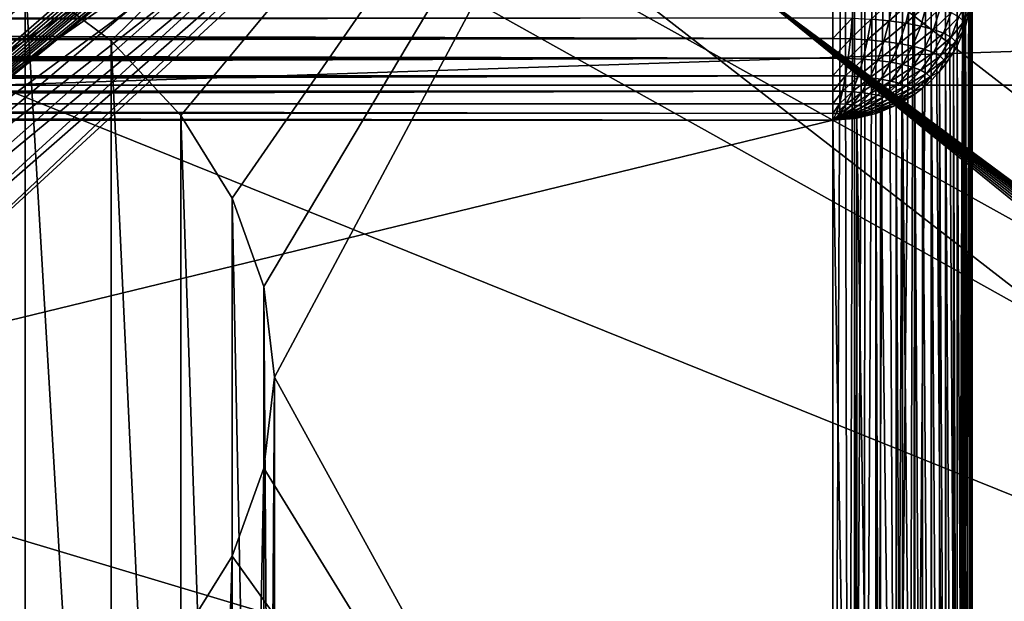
# Model space of a CAD drawing. Extents: x 4 to 899, y 7 to 454.
# Tile 385 of 656: x 246.604 to 248.014, y 417.381 to 418.214. Entities that reach past the tile are written whole.
import ezdxf

# ---------------------------------------------------------------- set-up
doc = ezdxf.new("R2010")
doc.units = 0

msp = doc.modelspace()

# ---------------------------------------------------------------- linework, layer by layer
for points in [[(6.475002, 9.661072, 439.718628), (897.474976, 453.190216, 162.570862), (6.475001, 453.190216, 162.570862)], [(897.474976, 9.661072, 439.718628), (897.474976, 453.190216, 162.570862), (6.475002, 9.661072, 439.718628)], [(5.474985, 119.231735, 365.355408), (5.474985, 449.692596, 158.860535), (380.81134, 450.540619, 158.330627)], [(5.474985, 119.231735, 365.355408), (380.81134, 450.540619, 158.330627), (380.81134, 119.231735, 365.355408)], [(208.974991, 434.212402, 128.569901), (687.251587, 366.672333, 170.773636), (687.330505, 366.922211, 170.617477)], [(687.330505, 365.907043, 171.251846), (687.251587, 366.156921, 171.095688), (208.974991, 434.212402, 128.569901)], [(208.974991, 434.212402, 128.569901), (687.251587, 366.156921, 171.095688), (687.224976, 366.414612, 170.934662)], [(208.974991, 434.212402, 128.569901), (687.224976, 366.414612, 170.934662), (687.251587, 366.672333, 170.773636)], [(687.330505, 366.922211, 170.617477), (687.459412, 367.156647, 170.470993), (208.974991, 434.212402, 128.569901)], [(208.974991, 434.212402, 128.569901), (687.459412, 367.156647, 170.470993), (687.634399, 367.368561, 170.338562)], [(208.974991, 434.212402, 128.569901), (687.634399, 367.368561, 170.338562), (694.974976, 434.212402, 128.569901)], [(687.850098, 365.27774, 171.645065), (687.634399, 365.460663, 171.530762), (208.974991, 434.212402, 128.569901)], [(208.974991, 434.212402, 128.569901), (687.634399, 365.460663, 171.530762), (687.459412, 365.672577, 171.398346)], [(208.974991, 434.212402, 128.569901), (687.459412, 365.672577, 171.398346), (687.330505, 365.907043, 171.251846)], [(208.974991, 434.212402, 128.569901), (214.974991, 367.898712, 170.007309), (687.850098, 365.27774, 171.645065)], [(694.974976, 433.788483, 127.891457), (216.099869, 367.127563, 169.545822), (208.974991, 433.788483, 127.891457)], [(215.573517, 364.5961, 171.127655), (694.974976, 433.788483, 127.891457), (215.278885, 364.529144, 171.169495)], [(215.278885, 364.529144, 171.169495), (694.974976, 433.788483, 127.891457), (688.376465, 367.385254, 169.384796)], [(215.573517, 364.5961, 171.127655), (215.849976, 364.705414, 171.059341), (694.974976, 433.788483, 127.891457)], [(694.974976, 433.788483, 127.891457), (215.849976, 364.705414, 171.059341), (216.099869, 364.853821, 170.966614)], [(694.974976, 433.788483, 127.891457), (216.315567, 366.944641, 169.660126), (216.099869, 367.127563, 169.545822)], [(694.974976, 433.788483, 127.891457), (216.099869, 364.853821, 170.966614), (216.315567, 365.036743, 170.852325)], [(694.974976, 433.788483, 127.891457), (216.49054, 366.732727, 169.792542), (216.315567, 366.944641, 169.660126)], [(216.315567, 365.036743, 170.852325), (216.49054, 365.248627, 170.719894), (694.974976, 433.788483, 127.891457)], [(216.619446, 366.49826, 169.939041), (216.49054, 366.732727, 169.792542), (694.974976, 433.788483, 127.891457)], [(694.974976, 433.788483, 127.891457), (216.49054, 365.248627, 170.719894), (216.619446, 365.483093, 170.57341)], [(694.974976, 433.788483, 127.891457), (216.69841, 366.248383, 170.0952), (216.619446, 366.49826, 169.939041)], [(694.974976, 433.788483, 127.891457), (216.619446, 365.483093, 170.57341), (216.69841, 365.732971, 170.417252)], [(216.69841, 365.732971, 170.417252), (216.724991, 365.990692, 170.256226), (694.974976, 433.788483, 127.891457)], [(694.974976, 433.788483, 127.891457), (216.724991, 365.990692, 170.256226), (216.69841, 366.248383, 170.0952)], [(5.474985, 410.845428, 183.134949), (423.928986, 410.845428, 183.134949), (5.474985, 431.192017, 170.420975)], [(5.474985, 431.192017, 170.420975), (423.928986, 410.845428, 183.134949), (423.928986, 431.192017, 170.420975)], [(5.474985, 431.186707, 170.412491), (423.928986, 431.186707, 170.412491), (423.928986, 410.840118, 183.126465)], [(5.474985, 431.186707, 170.412491), (423.928986, 410.840118, 183.126465), (5.474985, 410.840118, 183.126465)], [(243.592896, 341.958557, 0.897724), (243.592896, 429.758545, 0.897724), (288.342865, 341.958557, 0.897724)], [(288.342865, 341.958557, 0.897724), (243.592896, 429.758545, 0.897724), (288.342865, 429.758545, 0.897724)], [(288.342865, 341.958557, 1.697724), (288.342865, 429.758545, 1.697724), (243.592896, 429.758545, 1.697724)], [(288.342865, 341.958557, 1.697724), (243.592896, 429.758545, 1.697724), (243.592896, 341.958557, 1.697724)], [(249.968369, 417.063232, 67.483139), (247.968369, 419.263885, 57.951046), (249.968369, 424.036713, 37.27771)], [(246.218369, 418.931305, 74.950584), (251.468369, 423.327484, 76.087547), (251.468369, 416.013184, 74.19593)], [(246.218369, 420.271515, 75.81366), (251.468369, 415.888, 74.679985), (251.468369, 423.202301, 76.571594)], [(247.968369, 418.264557, 45.3871), (247.968369, 421.967163, 46.24189), (247.968369, 416.416077, 53.393612)], [(247.968369, 416.416077, 53.393612), (247.968369, 421.967163, 46.24189), (247.968369, 419.263885, 57.951046)], [(246.218369, 418.818787, 75.437912), (251.468369, 415.888, 74.679985), (246.218369, 420.271515, 75.81366)], [(247.968369, 415.014832, 74.512138), (239.968369, 415.014832, 74.512138), (247.968369, 419.52478, 79.52095)], [(247.968369, 419.52478, 79.52095), (239.968369, 415.014832, 74.512138), (239.968369, 419.52478, 79.52095)], [(247.968369, 419.52478, 79.52095), (247.968369, 419.376129, 79.654762), (247.968369, 415.014832, 74.512138)], [(239.968369, 414.866211, 74.64595), (247.968369, 414.866211, 74.64595), (239.968369, 419.376129, 79.654762)], [(239.968369, 419.376129, 79.654762), (247.968369, 414.866211, 74.64595), (247.968369, 419.376129, 79.654762)], [(247.968369, 415.014832, 74.512138), (247.968369, 419.376129, 79.654762), (247.968369, 414.866211, 74.64595)], [(247.965912, 419.253906, 57.994198), (247.968369, 416.416077, 53.393612), (247.968369, 419.263885, 57.951046)], [(249.968369, 417.063232, 67.483139), (247.965912, 419.253906, 57.994198), (247.968369, 419.263885, 57.951046)], [(247.958572, 419.244232, 58.036221), (247.958572, 416.363678, 53.426395), (247.965912, 419.253906, 57.994198)], [(247.965912, 419.253906, 57.994198), (247.958572, 416.363678, 53.426395), (247.963333, 416.378265, 53.417278)], [(247.958572, 419.244232, 58.036221), (247.965912, 419.253906, 57.994198), (249.968369, 417.063232, 67.483139)], [(247.965912, 419.253906, 57.994198), (247.963333, 416.378265, 53.417278), (247.964035, 416.381042, 53.415546)], [(247.964035, 416.381042, 53.415546), (247.965912, 416.389557, 53.410244), (247.965912, 419.253906, 57.994198)], [(247.965912, 419.253906, 57.994198), (247.965912, 416.389557, 53.410244), (247.968369, 416.416077, 53.393612)], [(247.958572, 419.244232, 58.036221), (245.818359, 417.430573, 65.891991), (245.73938, 417.438873, 65.85611)], [(247.958572, 419.244232, 58.036221), (245.73938, 417.438873, 65.85611), (247.946564, 419.234985, 58.076153)], [(247.946564, 419.234985, 58.076153), (245.73938, 417.438873, 65.85611), (247.930176, 419.226501, 58.113049)], [(245.889755, 417.419312, 65.940689), (245.818359, 417.430573, 65.891991), (247.958572, 419.244232, 58.036221)], [(247.958572, 419.244232, 58.036221), (245.951385, 417.405457, 66.000771), (245.889755, 417.419312, 65.940689)], [(247.958572, 419.244232, 58.036221), (246.001373, 417.389404, 66.070328), (245.951385, 417.405457, 66.000771)], [(249.968369, 417.063232, 67.483139), (246.001373, 417.389404, 66.070328), (247.958572, 419.244232, 58.036221)], [(247.946564, 416.339111, 53.441772), (247.946564, 419.234985, 58.076153), (247.930176, 419.226501, 58.113049)], [(247.947983, 416.341492, 53.440285), (247.958572, 419.244232, 58.036221), (247.946564, 416.339111, 53.441772)], [(247.946564, 416.339111, 53.441772), (247.958572, 419.244232, 58.036221), (247.946564, 419.234985, 58.076153)], [(247.947983, 416.341492, 53.440285), (247.950958, 416.346924, 53.436886), (247.958572, 419.244232, 58.036221)], [(247.958572, 419.244232, 58.036221), (247.950958, 416.346924, 53.436886), (247.958572, 416.363678, 53.426395)], [(245.73938, 417.438873, 65.85611), (247.90979, 419.218903, 58.14595), (247.930176, 419.226501, 58.113049)], [(245.73938, 417.438873, 65.85611), (247.885925, 419.212402, 58.174026), (247.90979, 419.218903, 58.14595)], [(247.885925, 419.212402, 58.174026), (247.884598, 416.278076, 53.479862), (247.90979, 419.218903, 58.14595)], [(247.90979, 419.218903, 58.14595), (247.884598, 416.278076, 53.479862), (247.908737, 416.295288, 53.469131)], [(247.930176, 416.316406, 53.455959), (247.90979, 419.218903, 58.14595), (247.908737, 416.295288, 53.469131)], [(247.930176, 416.316406, 53.455959), (247.930176, 419.226501, 58.113049), (247.90979, 419.218903, 58.14595)], [(247.946564, 416.339111, 53.441772), (247.930176, 419.226501, 58.113049), (247.930176, 416.316406, 53.455959)], [(245.73938, 417.438873, 65.85611), (247.872864, 419.209625, 58.186066), (247.885925, 419.212402, 58.174026)], [(247.859161, 419.207184, 58.196617), (247.872864, 419.209625, 58.186066), (245.73938, 417.438873, 65.85611)], [(245.73938, 417.438873, 65.85611), (247.84491, 419.205109, 58.205677), (247.859161, 419.207184, 58.196617)], [(245.73938, 417.438873, 65.85611), (247.83017, 419.203369, 58.213184), (247.84491, 419.205109, 58.205677)], [(247.815063, 419.201996, 58.219028), (247.83017, 419.203369, 58.213184), (245.73938, 417.438873, 65.85611)], [(247.815063, 419.201996, 58.219028), (247.813553, 416.250854, 53.49691), (247.83017, 419.203369, 58.213184)], [(247.83017, 419.203369, 58.213184), (247.813553, 416.250854, 53.49691), (247.83017, 416.254791, 53.494465)], [(247.83017, 419.203369, 58.213184), (247.83017, 416.254791, 53.494465), (247.84491, 419.205109, 58.205677)], [(247.84491, 419.205109, 58.205677), (247.83017, 416.254791, 53.494465), (247.859161, 416.264984, 53.488087)], [(247.859161, 416.264984, 53.488087), (247.859161, 419.207184, 58.196617), (247.84491, 419.205109, 58.205677)], [(247.877579, 416.274017, 53.482426), (247.885925, 419.212402, 58.174026), (247.859161, 416.264984, 53.488087)], [(247.859161, 416.264984, 53.488087), (247.885925, 419.212402, 58.174026), (247.872864, 419.209625, 58.186066)], [(247.859161, 416.264984, 53.488087), (247.872864, 419.209625, 58.186066), (247.859161, 419.207184, 58.196617)], [(247.877579, 416.274017, 53.482426), (247.884598, 416.278076, 53.479862), (247.885925, 419.212402, 58.174026)], [(245.655197, 417.443939, 65.834114), (240.168365, 419.200287, 58.226658), (247.768356, 419.200287, 58.226658)], [(247.768356, 419.200287, 58.226658), (242.61116, 418.275513, 56.746731), (242.734406, 418.183167, 56.598911)], [(242.734406, 418.183167, 56.598911), (245.709549, 418.425293, 56.986462), (247.768356, 419.200287, 58.226658)], [(245.655197, 417.443939, 65.834114), (247.768356, 419.200287, 58.226658), (245.73938, 417.438873, 65.85611)], [(245.73938, 417.438873, 65.85611), (247.799652, 419.20105, 58.223259), (247.815063, 419.201996, 58.219028)], [(245.73938, 417.438873, 65.85611), (247.784058, 419.200439, 58.225822), (247.799652, 419.20105, 58.223259)], [(247.768356, 419.200287, 58.226658), (247.784058, 419.200439, 58.225822), (245.73938, 417.438873, 65.85611)], [(247.768356, 419.200287, 58.226658), (246.611145, 418.275513, 56.746731), (246.734421, 418.183167, 56.598911)], [(246.734421, 418.183167, 56.598911), (246.834381, 418.076141, 56.42767), (247.768356, 419.200287, 58.226658)], [(247.768356, 419.200287, 58.226658), (246.834381, 418.076141, 56.42767), (246.908051, 417.957733, 56.238186)], [(246.908051, 417.957733, 56.238186), (246.953171, 417.831543, 56.036243), (247.768356, 419.200287, 58.226658)], [(247.768356, 419.200287, 58.226658), (246.953171, 417.831543, 56.036243), (246.968369, 417.701416, 55.827988)], [(247.768356, 419.200287, 58.226658), (246.968369, 417.701416, 55.827988), (247.768356, 416.24649, 53.499649)], [(247.768356, 419.200287, 58.226658), (247.768356, 416.24649, 53.499649), (247.784058, 419.200439, 58.225822)], [(247.784058, 419.200439, 58.225822), (247.768356, 416.24649, 53.499649), (247.790817, 416.247559, 53.498936)], [(247.784058, 419.200439, 58.225822), (247.790817, 416.247559, 53.498936), (247.799652, 419.20105, 58.223259)], [(247.799652, 419.20105, 58.223259), (247.790817, 416.247559, 53.498936), (247.799652, 416.248566, 53.498341)], [(247.799652, 419.20105, 58.223259), (247.799652, 416.248566, 53.498341), (247.815063, 419.201996, 58.219028)], [(247.815063, 419.201996, 58.219028), (247.799652, 416.248566, 53.498341), (247.813553, 416.250854, 53.49691)], [(241.718369, 418.931305, 74.950584), (251.468369, 416.013184, 74.19593), (236.468369, 416.013184, 74.19593)], [(246.218369, 418.931305, 74.950584), (251.468369, 416.013184, 74.19593), (241.718369, 418.931305, 74.950584)], [(246.218369, 418.818787, 75.437912), (236.468369, 415.888, 74.679985), (251.468369, 415.888, 74.679985)], [(248.111145, 418.802979, 59.947441), (247.968369, 418.780518, 60.044838), (251.745453, 415.713531, 73.329399)], [(251.745453, 415.713531, 73.329399), (247.968369, 418.780518, 60.044838), (247.810379, 418.763947, 60.116661)], [(247.468369, 418.750336, 60.175369), (251.468369, 415.651184, 73.59935), (247.642014, 418.753784, 60.160587)], [(251.741226, 415.702698, 73.376251), (247.810379, 418.763947, 60.116661), (247.642014, 418.753784, 60.160587)], [(251.563141, 415.654968, 73.583076), (251.606903, 415.659546, 73.563171), (247.642014, 418.753784, 60.160587)], [(247.642014, 418.753784, 60.160587), (251.468369, 415.651184, 73.59935), (251.516479, 415.65213, 73.595238)], [(247.642014, 418.753784, 60.160587), (251.516479, 415.65213, 73.595238), (251.563141, 415.654968, 73.583076)], [(251.606903, 415.659546, 73.563171), (251.646469, 415.665771, 73.536232), (247.642014, 418.753784, 60.160587)], [(247.642014, 418.753784, 60.160587), (251.646469, 415.665771, 73.536232), (251.680618, 415.673462, 73.502907)], [(247.642014, 418.753784, 60.160587), (251.680618, 415.673462, 73.502907), (251.708313, 415.682343, 73.464401)], [(251.741226, 415.702698, 73.376251), (247.642014, 418.753784, 60.160587), (251.728729, 415.6922, 73.42173)], [(251.728729, 415.6922, 73.42173), (247.642014, 418.753784, 60.160587), (251.708313, 415.682343, 73.464401)], [(251.745453, 415.713531, 73.329399), (247.810379, 418.763947, 60.116661), (251.741226, 415.702698, 73.376251)], [(240.468369, 418.750336, 60.175369), (243.968369, 416.438568, 70.188713), (247.468369, 418.750336, 60.175369)], [(247.468369, 418.750336, 60.175369), (243.968369, 416.438568, 70.188713), (244.142014, 416.435181, 70.203552)], [(247.468369, 418.750336, 60.175369), (244.142014, 416.435181, 70.203552), (244.310379, 416.425018, 70.247482)], [(244.310379, 416.425018, 70.247482), (244.468369, 416.408447, 70.319244), (247.468369, 418.750336, 60.175369)], [(247.468369, 418.750336, 60.175369), (244.468369, 416.408447, 70.319244), (244.611145, 416.385986, 70.416702)], [(247.468369, 418.750336, 60.175369), (244.611145, 416.385986, 70.416702), (244.734406, 416.358246, 70.536804)], [(244.734406, 416.358246, 70.536804), (244.834396, 416.326111, 70.675919), (247.468369, 418.750336, 60.175369)], [(247.468369, 418.750336, 60.175369), (244.834396, 416.326111, 70.675919), (251.468369, 415.651184, 73.59935)], [(246.068359, 418.502411, 66.583885), (246.568375, 418.119995, 68.240295), (249.968369, 418.232483, 67.75309)], [(246.611145, 416.310791, 65.256844), (246.541946, 418.315338, 56.810452), (246.468369, 416.408203, 65.27932)], [(246.611145, 416.310791, 65.256844), (246.611145, 418.275513, 56.746731), (246.541946, 418.315338, 56.810452)], [(251.745453, 415.226349, 73.216927), (247.968369, 418.293304, 59.932362), (248.111145, 418.315796, 59.834969)], [(251.745453, 415.226349, 73.216927), (247.810379, 418.276733, 60.004128), (247.968369, 418.293304, 59.932362)], [(246.734421, 416.190674, 65.229126), (246.734421, 418.183167, 56.598911), (246.611145, 418.275513, 56.746731)], [(246.734421, 416.190674, 65.229126), (246.611145, 418.275513, 56.746731), (246.611145, 416.310791, 65.256844)], [(251.745453, 415.226349, 73.216927), (247.642014, 418.266602, 60.048115), (247.810379, 418.276733, 60.004128)], [(244.908051, 415.803406, 70.717346), (240.468369, 418.263184, 60.062897), (251.468369, 415.164001, 73.486877)], [(251.468369, 415.164001, 73.486877), (240.468369, 418.263184, 60.062897), (247.468369, 418.263184, 60.062897)], [(251.468369, 415.164001, 73.486877), (247.468369, 418.263184, 60.062897), (247.642014, 418.266602, 60.048115)], [(251.468369, 415.164001, 73.486877), (247.642014, 418.266602, 60.048115), (251.516479, 415.164948, 73.482765)], [(251.516479, 415.164948, 73.482765), (247.642014, 418.266602, 60.048115), (251.563141, 415.167755, 73.470604)], [(251.741226, 415.215485, 73.263779), (247.642014, 418.266602, 60.048115), (251.745453, 415.226349, 73.216927)], [(251.741226, 415.215485, 73.263779), (251.728729, 415.205017, 73.309258), (247.642014, 418.266602, 60.048115)], [(247.642014, 418.266602, 60.048115), (251.728729, 415.205017, 73.309258), (251.708313, 415.19516, 73.351868)], [(247.642014, 418.266602, 60.048115), (251.708313, 415.19516, 73.351868), (251.680618, 415.186249, 73.390434)], [(251.680618, 415.186249, 73.390434), (251.646469, 415.178589, 73.423752), (247.642014, 418.266602, 60.048115)], [(247.642014, 418.266602, 60.048115), (251.646469, 415.178589, 73.423752), (251.606903, 415.172333, 73.450699)], [(247.642014, 418.266602, 60.048115), (251.606903, 415.172333, 73.450699), (251.563141, 415.167755, 73.470604)], [(247.968369, 416.416077, 53.393612), (247.965912, 418.234039, 45.380066), (247.968369, 418.264557, 45.3871)], [(249.968369, 418.232483, 67.75309), (246.568375, 418.119995, 68.240295), (249.468353, 418.119995, 68.240295)], [(247.823441, 418.214203, 45.20155), (247.854721, 418.242462, 45.20805), (247.849274, 418.211792, 45.211983)], [(247.849274, 418.211792, 45.211983), (247.854721, 418.242462, 45.20805), (247.880157, 418.238953, 45.223248)], [(247.849274, 418.211792, 45.211983), (247.880157, 418.238953, 45.223248), (247.873108, 418.208527, 45.22617)], [(247.873108, 418.208527, 45.22617), (247.880157, 418.238953, 45.223248), (247.902878, 418.234589, 45.242142)], [(247.873108, 418.208527, 45.22617), (247.902878, 418.234589, 45.242142), (247.894379, 418.204437, 45.24387)], [(247.894379, 418.204437, 45.24387), (247.902878, 418.234589, 45.242142), (247.922241, 418.229492, 45.264256)], [(247.894379, 418.204437, 45.24387), (247.922241, 418.229492, 45.264256), (247.912537, 418.199646, 45.264614)], [(247.912537, 418.199646, 45.264614), (247.922241, 418.229492, 45.264256), (247.937851, 418.223785, 45.289051)], [(247.96347, 418.241028, 45.349968), (247.956238, 418.211029, 45.344185), (247.94928, 418.217529, 45.315933)], [(247.965317, 418.230713, 45.379292), (247.956238, 418.211029, 45.344185), (247.96347, 418.241028, 45.349968)], [(247.965317, 418.230713, 45.379292), (247.958572, 418.204346, 45.373211), (247.956238, 418.211029, 45.344185)], [(247.965317, 416.382263, 53.385807), (247.958572, 418.204346, 45.373211), (247.965317, 418.230713, 45.379292)], [(247.966156, 416.387238, 53.386997), (247.965317, 418.230713, 45.379292), (247.965912, 418.234039, 45.380066)], [(247.965317, 416.382263, 53.385807), (247.965317, 418.230713, 45.379292), (247.966156, 416.387238, 53.386997)], [(247.966156, 416.387238, 53.386997), (247.965912, 418.234039, 45.380066), (247.968369, 416.416077, 53.393612)], [(240.168365, 418.216187, 45.193027), (247.768356, 418.216187, 45.193027), (240.168365, 418.206055, 45.195827)], [(240.168365, 418.206055, 45.195827), (247.768356, 418.216187, 45.193027), (247.768356, 418.186401, 45.20298)], [(247.796234, 418.215668, 45.195175), (247.768356, 418.186401, 45.20298), (247.768356, 418.216187, 45.193027)], [(247.796234, 418.215668, 45.195175), (247.793671, 418.185944, 45.204948), (247.768356, 418.186401, 45.20298)], [(247.823441, 418.214203, 45.20155), (247.793671, 418.185944, 45.204948), (247.796234, 418.215668, 45.195175)], [(247.912537, 418.199646, 45.264614), (247.937851, 418.223785, 45.289051), (247.927155, 418.194275, 45.287857)], [(247.927155, 418.194275, 45.287857), (247.937851, 418.223785, 45.289051), (247.94928, 418.217529, 45.315933)], [(247.927155, 418.194275, 45.287857), (247.94928, 418.217529, 45.315933), (247.937851, 418.188446, 45.313011)], [(247.937851, 418.188446, 45.313011), (247.94928, 418.217529, 45.315933), (247.956238, 418.211029, 45.344185)], [(240.168365, 418.206055, 45.195827), (247.768356, 418.186401, 45.20298), (240.168365, 418.186401, 45.20298)], [(247.823441, 418.214203, 45.20155), (247.818375, 418.184601, 45.210732), (247.793671, 418.185944, 45.204948)], [(247.849274, 418.211792, 45.211983), (247.818375, 418.184601, 45.210732), (247.823441, 418.214203, 45.20155)], [(247.849274, 418.211792, 45.211983), (247.841827, 418.182434, 45.220146), (247.818375, 418.184601, 45.210732)], [(247.873108, 418.208527, 45.22617), (247.841827, 418.182434, 45.220146), (247.849274, 418.211792, 45.211983)], [(247.873108, 418.208527, 45.22617), (247.86348, 418.179443, 45.233082), (247.841827, 418.182434, 45.220146)], [(247.894379, 418.204437, 45.24387), (247.86348, 418.179443, 45.233082), (247.873108, 418.208527, 45.22617)], [(247.894379, 418.204437, 45.24387), (247.882767, 418.17572, 45.249176), (247.86348, 418.179443, 45.233082)], [(247.912537, 418.199646, 45.264614), (247.882767, 418.17572, 45.249176), (247.894379, 418.204437, 45.24387)], [(247.937851, 418.188446, 45.313011), (247.956238, 418.211029, 45.344185), (247.944366, 418.182343, 45.339478)], [(247.956238, 418.211029, 45.344185), (247.956314, 418.197906, 45.371723), (247.944366, 418.182343, 45.339478)], [(247.956238, 418.211029, 45.344185), (247.958572, 418.204346, 45.373211), (247.956314, 418.197906, 45.371723)], [(247.95903, 416.357269, 53.380085), (247.956314, 418.197906, 45.371723), (247.958572, 418.204346, 45.373211)], [(247.95903, 416.357269, 53.380085), (247.958572, 418.204346, 45.373211), (247.965317, 416.382263, 53.385807)], [(247.912537, 418.199646, 45.264614), (247.899261, 418.171417, 45.267952), (247.882767, 418.17572, 45.249176)], [(247.927155, 418.194275, 45.287857), (247.899261, 418.171417, 45.267952), (247.912537, 418.199646, 45.264614)], [(247.927155, 418.194275, 45.287857), (247.912537, 418.166534, 45.289051), (247.899261, 418.171417, 45.267952)], [(247.937851, 418.188446, 45.313011), (247.912537, 418.166534, 45.289051), (247.927155, 418.194275, 45.287857)], [(247.937851, 418.188446, 45.313011), (247.922241, 418.161255, 45.311939), (247.912537, 418.166534, 45.289051)], [(247.944366, 418.182343, 45.339478), (247.922241, 418.161255, 45.311939), (247.937851, 418.188446, 45.313011)], [(247.944366, 418.182343, 45.339478), (247.956314, 418.197906, 45.371723), (247.946564, 418.176086, 45.366657)], [(247.956314, 416.349457, 53.378235), (247.946564, 418.176086, 45.366657), (247.956314, 418.197906, 45.371723)], [(247.956314, 416.349457, 53.378235), (247.956314, 418.197906, 45.371723), (247.95903, 416.357269, 53.380085)], [(240.168365, 418.186401, 45.20298), (247.768356, 418.186401, 45.20298), (240.168365, 418.173767, 45.208881)], [(240.168365, 418.173767, 45.208881), (247.768356, 418.186401, 45.20298), (247.768356, 418.158569, 45.217464)], [(240.168365, 418.173767, 45.208881), (247.768356, 418.158569, 45.217464), (240.168365, 418.158569, 45.217464)], [(246.834381, 416.051575, 65.196999), (246.834381, 418.076141, 56.42767), (246.734421, 418.183167, 56.598911)], [(246.834381, 416.051575, 65.196999), (246.734421, 418.183167, 56.598911), (246.734421, 416.190674, 65.229126)], [(247.768356, 418.158569, 45.217464), (247.768356, 418.186401, 45.20298), (247.793671, 418.185944, 45.204948)], [(247.768356, 418.158569, 45.217464), (247.793671, 418.185944, 45.204948), (247.790482, 418.158173, 45.219193)], [(247.790482, 418.158173, 45.219193), (247.793671, 418.185944, 45.204948), (247.818375, 418.184601, 45.210732)], [(247.790482, 418.158173, 45.219193), (247.818375, 418.184601, 45.210732), (247.812073, 418.157013, 45.224201)], [(247.812073, 418.157013, 45.224201), (247.818375, 418.184601, 45.210732), (247.841827, 418.182434, 45.220146)], [(247.812073, 418.157013, 45.224201), (247.841827, 418.182434, 45.220146), (247.832565, 418.155121, 45.232487)], [(247.832565, 418.155121, 45.232487), (247.841827, 418.182434, 45.220146), (247.86348, 418.179443, 45.233082)], [(247.832565, 418.155121, 45.232487), (247.86348, 418.179443, 45.233082), (247.851501, 418.152496, 45.243813)], [(247.851501, 418.152496, 45.243813), (247.86348, 418.179443, 45.233082), (247.882767, 418.17572, 45.249176)], [(247.851501, 418.152496, 45.243813), (247.882767, 418.17572, 45.249176), (247.868362, 418.149231, 45.257816)], [(247.868362, 418.149231, 45.257816), (247.882767, 418.17572, 45.249176), (247.899261, 418.171417, 45.267952)], [(247.944366, 418.182343, 45.339478), (247.928177, 418.155701, 45.33596), (247.922241, 418.161255, 45.311939)], [(247.941574, 418.167114, 45.364571), (247.928177, 418.155701, 45.33596), (247.944366, 418.182343, 45.339478)], [(247.944366, 418.182343, 45.339478), (247.946564, 418.176086, 45.366657), (247.941574, 418.167114, 45.364571)], [(247.947159, 416.328766, 53.373466), (247.941574, 418.167114, 45.364571), (247.946564, 418.176086, 45.366657)], [(247.947159, 416.328766, 53.373466), (247.946564, 418.176086, 45.366657), (247.956314, 416.349457, 53.378235)], [(247.768356, 418.133362, 45.236122), (240.168365, 418.133362, 45.236122), (247.768356, 418.158569, 45.217464)], [(247.768356, 418.158569, 45.217464), (240.168365, 418.133362, 45.236122), (240.168365, 418.144196, 45.22736)], [(247.768356, 418.158569, 45.217464), (240.168365, 418.144196, 45.22736), (240.168365, 418.158569, 45.217464)], [(247.768356, 418.133362, 45.236122), (247.768356, 418.158569, 45.217464), (247.790482, 418.158173, 45.219193)], [(247.868362, 418.149231, 45.257816), (247.899261, 418.171417, 45.267952), (247.882767, 418.145447, 45.274269)], [(247.882767, 418.145447, 45.274269), (247.899261, 418.171417, 45.267952), (247.912537, 418.166534, 45.289051)], [(247.882767, 418.145447, 45.274269), (247.912537, 418.166534, 45.289051), (247.894379, 418.141205, 45.292686)], [(247.894379, 418.141205, 45.292686), (247.912537, 418.166534, 45.289051), (247.922241, 418.161255, 45.311939)], [(247.894379, 418.141205, 45.292686), (247.922241, 418.161255, 45.311939), (247.902878, 418.136597, 45.312714)], [(247.902878, 418.136597, 45.312714), (247.922241, 418.161255, 45.311939), (247.928177, 418.155701, 45.33596)], [(247.941574, 418.167114, 45.364571), (247.930176, 418.150024, 45.360638), (247.928177, 418.155701, 45.33596)], [(247.941574, 416.318665, 53.371143), (247.930176, 418.150024, 45.360638), (247.941574, 418.167114, 45.364571)], [(247.941574, 416.318665, 53.371143), (247.941574, 418.167114, 45.364571), (247.947159, 416.328766, 53.373466)], [(247.768356, 418.133362, 45.236122), (247.790482, 418.158173, 45.219193), (247.786758, 418.133026, 45.237553)], [(247.786758, 418.133026, 45.237553), (247.790482, 418.158173, 45.219193), (247.812073, 418.157013, 45.224201)], [(247.786758, 418.133026, 45.237553), (247.812073, 418.157013, 45.224201), (247.804688, 418.13205, 45.241726)], [(247.804688, 418.13205, 45.241726), (247.812073, 418.157013, 45.224201), (247.832565, 418.155121, 45.232487)], [(247.804688, 418.13205, 45.241726), (247.832565, 418.155121, 45.232487), (247.821732, 418.130463, 45.248638)], [(247.821732, 418.130463, 45.248638), (247.832565, 418.155121, 45.232487), (247.851501, 418.152496, 45.243813)], [(247.821732, 418.130463, 45.248638), (247.851501, 418.152496, 45.243813), (247.837479, 418.128296, 45.257996)], [(247.837479, 418.128296, 45.257996), (247.851501, 418.152496, 45.243813), (247.868362, 418.149231, 45.257816)], [(247.837479, 418.128296, 45.257996), (247.868362, 418.149231, 45.257816), (247.851501, 418.12561, 45.26968)], [(247.851501, 418.12561, 45.26968), (247.868362, 418.149231, 45.257816), (247.882767, 418.145447, 45.274269)], [(247.851501, 418.12561, 45.26968), (247.882767, 418.145447, 45.274269), (247.86348, 418.122437, 45.28339)], [(247.86348, 418.122437, 45.28339), (247.882767, 418.145447, 45.274269), (247.894379, 418.141205, 45.292686)], [(247.902878, 418.136597, 45.312714), (247.928177, 418.155701, 45.33596), (247.908051, 418.131744, 45.333694)], [(247.928177, 418.155701, 45.33596), (247.92157, 418.139282, 45.358192), (247.908051, 418.131744, 45.333694)], [(247.928177, 418.155701, 45.33596), (247.930176, 418.150024, 45.360638), (247.92157, 418.139282, 45.358192)], [(247.930832, 416.30246, 53.367386), (247.92157, 418.139282, 45.358192), (247.930176, 418.150024, 45.360638)], [(247.930832, 416.30246, 53.367386), (247.930176, 418.150024, 45.360638), (247.941574, 416.318665, 53.371143)], [(247.768356, 418.111359, 45.258533), (240.168365, 418.111359, 45.258533), (247.768356, 418.133362, 45.236122)], [(247.768356, 418.133362, 45.236122), (240.168365, 418.111359, 45.258533), (240.168365, 418.118286, 45.250664)], [(247.768356, 418.133362, 45.236122), (240.168365, 418.118286, 45.250664), (240.168365, 418.133362, 45.236122)], [(247.768356, 418.111359, 45.258533), (247.768356, 418.133362, 45.236122), (247.786758, 418.133026, 45.237553)], [(247.768356, 418.111359, 45.258533), (247.786758, 418.133026, 45.237553), (247.782578, 418.111084, 45.259605)], [(247.782578, 418.111084, 45.259605), (247.786758, 418.133026, 45.237553), (247.804688, 418.13205, 45.241726)], [(247.782578, 418.111084, 45.259605), (247.804688, 418.13205, 45.241726), (247.796417, 418.110352, 45.262886)], [(247.796417, 418.110352, 45.262886), (247.804688, 418.13205, 45.241726), (247.821732, 418.130463, 45.248638)], [(247.796417, 418.110352, 45.262886), (247.821732, 418.130463, 45.248638), (247.809586, 418.109131, 45.268188)], [(247.809586, 418.109131, 45.268188), (247.821732, 418.130463, 45.248638), (247.837479, 418.128296, 45.257996)], [(247.86348, 418.122437, 45.28339), (247.894379, 418.141205, 45.292686), (247.873108, 418.118896, 45.298706)], [(247.873108, 418.118896, 45.298706), (247.894379, 418.141205, 45.292686), (247.902878, 418.136597, 45.312714)], [(247.873108, 418.118896, 45.298706), (247.902878, 418.136597, 45.312714), (247.880157, 418.115051, 45.315277)], [(247.880157, 418.115051, 45.315277), (247.902878, 418.136597, 45.312714), (247.908051, 418.131744, 45.333694)], [(247.880157, 418.115051, 45.315277), (247.908051, 418.131744, 45.333694), (247.884476, 418.111023, 45.332741)], [(247.884476, 418.111023, 45.332741), (247.908051, 418.131744, 45.333694), (247.896927, 418.115265, 45.35265)], [(247.908051, 418.131744, 45.333694), (247.90979, 418.12677, 45.35527), (247.896927, 418.115265, 45.35265)], [(247.908051, 418.131744, 45.333694), (247.92157, 418.139282, 45.358192), (247.90979, 418.12677, 45.35527)], [(247.92157, 416.290833, 53.364704), (247.90979, 418.12677, 45.35527), (247.92157, 418.139282, 45.358192)], [(247.92157, 416.290833, 53.364704), (247.92157, 418.139282, 45.358192), (247.930832, 416.30246, 53.367386)], [(249.468353, 418.119995, 68.240295), (246.568375, 418.119995, 68.240295), (249.468353, 416.950745, 67.970345)], [(249.468353, 416.950745, 67.970345), (246.568375, 418.119995, 68.240295), (246.568375, 416.950745, 67.970345)], [(247.809586, 418.109131, 45.268188), (247.837479, 418.128296, 45.257996), (247.821732, 418.107452, 45.275402)], [(247.821732, 418.107452, 45.275402), (247.837479, 418.128296, 45.257996), (247.851501, 418.12561, 45.26968)], [(247.821732, 418.107452, 45.275402), (247.851501, 418.12561, 45.26968), (247.832565, 418.105377, 45.284462)], [(247.832565, 418.105377, 45.284462), (247.851501, 418.12561, 45.26968), (247.86348, 418.122437, 45.28339)], [(247.832565, 418.105377, 45.284462), (247.86348, 418.122437, 45.28339), (247.841827, 418.102936, 45.29501)], [(247.841827, 418.102936, 45.29501), (247.86348, 418.122437, 45.28339), (247.873108, 418.118896, 45.298706)], [(247.841827, 418.102936, 45.29501), (247.873108, 418.118896, 45.298706), (247.849274, 418.100189, 45.306812)], [(247.849274, 418.100189, 45.306812), (247.873108, 418.118896, 45.298706), (247.880157, 418.115051, 45.315277)], [(247.910461, 416.278961, 53.361965), (247.896927, 418.115265, 45.35265), (247.90979, 418.12677, 45.35527)], [(247.910461, 416.278961, 53.361965), (247.90979, 418.12677, 45.35527), (247.92157, 416.290833, 53.364704)], [(240.168365, 418.093109, 45.284103), (240.168365, 418.096802, 45.278145), (247.768356, 418.111359, 45.258533)], [(247.768356, 418.111359, 45.258533), (240.168365, 418.096802, 45.278145), (240.168365, 418.111359, 45.258533)], [(247.768356, 418.111359, 45.258533), (247.768356, 418.093109, 45.284103), (240.168365, 418.093109, 45.284103)], [(247.768356, 418.093109, 45.284103), (247.768356, 418.111359, 45.258533), (247.782578, 418.111084, 45.259605)], [(247.768356, 418.093109, 45.284103), (247.782578, 418.111084, 45.259605), (247.77803, 418.092926, 45.284821)], [(247.77803, 418.092926, 45.284821), (247.782578, 418.111084, 45.259605), (247.796417, 418.110352, 45.262886)], [(247.77803, 418.092926, 45.284821), (247.796417, 418.110352, 45.262886), (247.78746, 418.092438, 45.287025)], [(247.78746, 418.092438, 45.287025), (247.796417, 418.110352, 45.262886), (247.809586, 418.109131, 45.268188)], [(247.78746, 418.092438, 45.287025), (247.809586, 418.109131, 45.268188), (247.796417, 418.091614, 45.290661)], [(247.796417, 418.091614, 45.290661), (247.809586, 418.109131, 45.268188), (247.821732, 418.107452, 45.275402)], [(247.796417, 418.091614, 45.290661), (247.821732, 418.107452, 45.275402), (247.804688, 418.090454, 45.295609)], [(247.804688, 418.090454, 45.295609), (247.821732, 418.107452, 45.275402), (247.832565, 418.105377, 45.284462)], [(247.804688, 418.090454, 45.295609), (247.832565, 418.105377, 45.284462), (247.812073, 418.08905, 45.301685)], [(247.812073, 418.08905, 45.301685), (247.832565, 418.105377, 45.284462), (247.841827, 418.102936, 45.29501)], [(247.812073, 418.08905, 45.301685), (247.841827, 418.102936, 45.29501), (247.818375, 418.087402, 45.308899)], [(247.818375, 418.087402, 45.308899), (247.841827, 418.102936, 45.29501), (247.849274, 418.100189, 45.306812)], [(247.849274, 418.100189, 45.306812), (247.880157, 418.115051, 45.315277), (247.854721, 418.097229, 45.319687)], [(247.854721, 418.097229, 45.319687), (247.880157, 418.115051, 45.315277), (247.884476, 418.111023, 45.332741)], [(247.854721, 418.097229, 45.319687), (247.884476, 418.111023, 45.332741), (247.858047, 418.094116, 45.333157)], [(247.858047, 418.094116, 45.333157), (247.884476, 418.111023, 45.332741), (247.885925, 418.106873, 45.350681)], [(247.858047, 418.094116, 45.333157), (247.885925, 418.106873, 45.350681), (247.868362, 418.095795, 45.348118)], [(247.88652, 416.258881, 53.357315), (247.868362, 418.095795, 45.348118), (247.885925, 418.106873, 45.350681)], [(247.884476, 418.111023, 45.332741), (247.896927, 418.115265, 45.35265), (247.885925, 418.106873, 45.350681)], [(247.896927, 416.266815, 53.359161), (247.885925, 418.106873, 45.350681), (247.896927, 418.115265, 45.35265)], [(247.88652, 416.258881, 53.357315), (247.885925, 418.106873, 45.350681), (247.896927, 416.266815, 53.359161)], [(247.896927, 416.266815, 53.359161), (247.896927, 418.115265, 45.35265), (247.910461, 416.278961, 53.361965)], [(240.168365, 418.093109, 45.284103), (247.768356, 418.093109, 45.284103), (247.768356, 418.079102, 45.312176)], [(240.168365, 418.093109, 45.284103), (247.768356, 418.079102, 45.312176), (240.168365, 418.080444, 45.30896)], [(247.768356, 418.079102, 45.312176), (247.768356, 418.093109, 45.284103), (247.77803, 418.092926, 45.284821)], [(247.768356, 418.079102, 45.312176), (247.77803, 418.092926, 45.284821), (247.77327, 418.07901, 45.312534)], [(247.77327, 418.07901, 45.312534), (247.77803, 418.092926, 45.284821), (247.78746, 418.092438, 45.287025)], [(247.77327, 418.07901, 45.312534), (247.78746, 418.092438, 45.287025), (247.77803, 418.078796, 45.313667)], [(247.77803, 418.078796, 45.313667), (247.78746, 418.092438, 45.287025), (247.796417, 418.091614, 45.290661)], [(247.77803, 418.078796, 45.313667), (247.796417, 418.091614, 45.290661), (247.782578, 418.078339, 45.315514)], [(247.782578, 418.078339, 45.315514), (247.796417, 418.091614, 45.290661), (247.804688, 418.090454, 45.295609)], [(247.782578, 418.078339, 45.315514), (247.804688, 418.090454, 45.295609), (247.786758, 418.077759, 45.317959)], [(247.786758, 418.077759, 45.317959), (247.804688, 418.090454, 45.295609), (247.812073, 418.08905, 45.301685)], [(247.786758, 418.077759, 45.317959), (247.812073, 418.08905, 45.301685), (247.790482, 418.077057, 45.321117)], [(247.790482, 418.077057, 45.321117), (247.812073, 418.08905, 45.301685), (247.818375, 418.087402, 45.308899)], [(247.818375, 418.087402, 45.308899), (247.849274, 418.100189, 45.306812), (247.823441, 418.08551, 45.316944)], [(247.823441, 418.08551, 45.316944), (247.849274, 418.100189, 45.306812), (247.854721, 418.097229, 45.319687)], [(247.823441, 418.08551, 45.316944), (247.854721, 418.097229, 45.319687), (247.827148, 418.083527, 45.325706)], [(247.827148, 418.083527, 45.325706), (247.854721, 418.097229, 45.319687), (247.858047, 418.094116, 45.333157)], [(247.827148, 418.083527, 45.325706), (247.858047, 418.094116, 45.333157), (247.829407, 418.08139, 45.334888)], [(247.829407, 418.08139, 45.334888), (247.858047, 418.094116, 45.333157), (247.859161, 418.090912, 45.346985)], [(247.829407, 418.08139, 45.334888), (247.859161, 418.090912, 45.346985), (247.836777, 418.081451, 45.34478)], [(247.85968, 416.242737, 53.353619), (247.836777, 418.081451, 45.34478), (247.859161, 418.090912, 45.346985)], [(247.868362, 418.095795, 45.348118), (247.859161, 418.090912, 45.346985), (247.858047, 418.094116, 45.333157)], [(247.868362, 416.247345, 53.354691), (247.859161, 418.090912, 45.346985), (247.868362, 418.095795, 45.348118)], [(247.85968, 416.242737, 53.353619), (247.859161, 418.090912, 45.346985), (247.868362, 416.247345, 53.354691)], [(247.868362, 416.247345, 53.354691), (247.868362, 418.095795, 45.348118), (247.88652, 416.258881, 53.357315)], [(240.168365, 418.080444, 45.30896), (247.768356, 418.079102, 45.312176), (247.768356, 418.069672, 45.342098)], [(240.168365, 418.080444, 45.30896), (247.768356, 418.069672, 45.342098), (240.168365, 418.069672, 45.342098)], [(246.908051, 415.897644, 65.161476), (246.908051, 417.957733, 56.238186), (246.834381, 418.076141, 56.42767)], [(246.908051, 415.897644, 65.161476), (246.834381, 418.076141, 56.42767), (246.834381, 416.051575, 65.196999)], [(247.768356, 418.079102, 45.312176), (247.77327, 418.07901, 45.312534), (247.768356, 418.069672, 45.342098)], [(247.77327, 418.07901, 45.312534), (247.77803, 418.078796, 45.313667), (247.768356, 418.069672, 45.342098)], [(247.77803, 418.078796, 45.313667), (247.782578, 418.078339, 45.315514), (247.768356, 418.069672, 45.342098)], [(247.782578, 418.078339, 45.315514), (247.786758, 418.077759, 45.317959), (247.768356, 418.069672, 45.342098)], [(247.786758, 418.077759, 45.317959), (247.790482, 418.077057, 45.321117), (247.768356, 418.069672, 45.342098)], [(247.793671, 418.076233, 45.324753), (247.768356, 418.069672, 45.342098), (247.790482, 418.077057, 45.321117)], [(247.793671, 418.076233, 45.324753), (247.796234, 418.075256, 45.328808), (247.768356, 418.069672, 45.342098)], [(247.796234, 418.075256, 45.328808), (247.798111, 418.074249, 45.333218), (247.768356, 418.069672, 45.342098)], [(247.798111, 418.074249, 45.333218), (247.799271, 418.073181, 45.337868), (247.768356, 418.069672, 45.342098)], [(247.790482, 418.077057, 45.321117), (247.818375, 418.087402, 45.308899), (247.793671, 418.076233, 45.324753)], [(247.793671, 418.076233, 45.324753), (247.818375, 418.087402, 45.308899), (247.823441, 418.08551, 45.316944)], [(247.793671, 418.076233, 45.324753), (247.823441, 418.08551, 45.316944), (247.796234, 418.075256, 45.328808)], [(247.796234, 418.075256, 45.328808), (247.823441, 418.08551, 45.316944), (247.827148, 418.083527, 45.325706)], [(247.796234, 418.075256, 45.328808), (247.827148, 418.083527, 45.325706), (247.798111, 418.074249, 45.333218)], [(247.798111, 418.074249, 45.333218), (247.827148, 418.083527, 45.325706), (247.829407, 418.08139, 45.334888)], [(247.798111, 418.074249, 45.333218), (247.829407, 418.08139, 45.334888), (247.799271, 418.073181, 45.337868)], [(247.799271, 418.073181, 45.337868), (247.829407, 418.08139, 45.334888), (247.83017, 418.079193, 45.344303)], [(247.799271, 418.073181, 45.337868), (247.83017, 418.079193, 45.344303), (247.803101, 418.072632, 45.342754)], [(247.830521, 416.230865, 53.350876), (247.803101, 418.072632, 45.342754), (247.83017, 418.079193, 45.344303)], [(247.836777, 418.081451, 45.34478), (247.83017, 418.079193, 45.344303), (247.829407, 418.08139, 45.334888)], [(247.836777, 416.232971, 53.351353), (247.83017, 418.079193, 45.344303), (247.836777, 418.081451, 45.34478)], [(247.830521, 416.230865, 53.350876), (247.83017, 418.079193, 45.344303), (247.836777, 416.232971, 53.351353)], [(247.836777, 416.232971, 53.351353), (247.836777, 418.081451, 45.34478), (247.85968, 416.242737, 53.353619)], [(240.168365, 418.069672, 45.342098), (247.768356, 418.069672, 45.342098), (240.168365, 416.221191, 53.348671)], [(240.168365, 416.221191, 53.348671), (247.768356, 418.069672, 45.342098), (247.768356, 416.221191, 53.348671)], [(247.799271, 418.073181, 45.337868), (247.799652, 418.072083, 45.342636), (247.768356, 418.069672, 45.342098)], [(247.79985, 416.223663, 53.349209), (247.768356, 418.069672, 45.342098), (247.799652, 418.072083, 45.342636)], [(247.768356, 416.221191, 53.348671), (247.768356, 418.069672, 45.342098), (247.79985, 416.223663, 53.349209)], [(247.803101, 418.072632, 45.342754), (247.799652, 418.072083, 45.342636), (247.799271, 418.073181, 45.337868)], [(247.803101, 416.224182, 53.349327), (247.799652, 418.072083, 45.342636), (247.803101, 418.072632, 45.342754)], [(247.79985, 416.223663, 53.349209), (247.799652, 418.072083, 45.342636), (247.803101, 416.224182, 53.349327)], [(247.803101, 416.224182, 53.349327), (247.803101, 418.072632, 45.342754), (247.830521, 416.230865, 53.350876)], [(246.953171, 415.733582, 65.123566), (246.953171, 417.831543, 56.036243), (246.908051, 417.957733, 56.238186)], [(246.953171, 415.733582, 65.123566), (246.908051, 417.957733, 56.238186), (246.908051, 415.897644, 65.161476)], [(246.968369, 415.564392, 65.084526), (246.968369, 417.701416, 55.827988), (246.953171, 417.831543, 56.036243)], [(246.968369, 415.564392, 65.084526), (246.953171, 417.831543, 56.036243), (246.953171, 415.733582, 65.123566)], [(247.768356, 416.24649, 53.499649), (246.968369, 417.701416, 55.827988), (246.953171, 417.571289, 55.619728)], [(246.953171, 415.395203, 65.045486), (246.953171, 417.571289, 55.619728), (246.968369, 417.701416, 55.827988)], [(246.953171, 415.395203, 65.045486), (246.968369, 417.701416, 55.827988), (246.968369, 415.564392, 65.084526)], [(247.768356, 416.24649, 53.499649), (246.953171, 417.571289, 55.619728), (246.908051, 417.445099, 55.417847)], [(246.908051, 415.23114, 65.007576), (246.908051, 417.445099, 55.417847), (246.953171, 417.571289, 55.619728)], [(246.908051, 415.23114, 65.007576), (246.953171, 417.571289, 55.619728), (246.953171, 415.395203, 65.045486)], [(246.908051, 417.445099, 55.417847), (246.834381, 417.326721, 55.228363), (247.768356, 416.24649, 53.499649)], [(246.834381, 415.077209, 64.972054), (246.834381, 417.326721, 55.228363), (246.908051, 417.445099, 55.417847)], [(246.834381, 415.077209, 64.972054), (246.908051, 417.445099, 55.417847), (246.908051, 415.23114, 65.007576)], [(249.968369, 417.063232, 67.483139), (246.038223, 417.371643, 66.147278), (246.001373, 417.389404, 66.070328)]]:
    msp.add_3dface(points)

doc.saveas('drawing.dxf')
